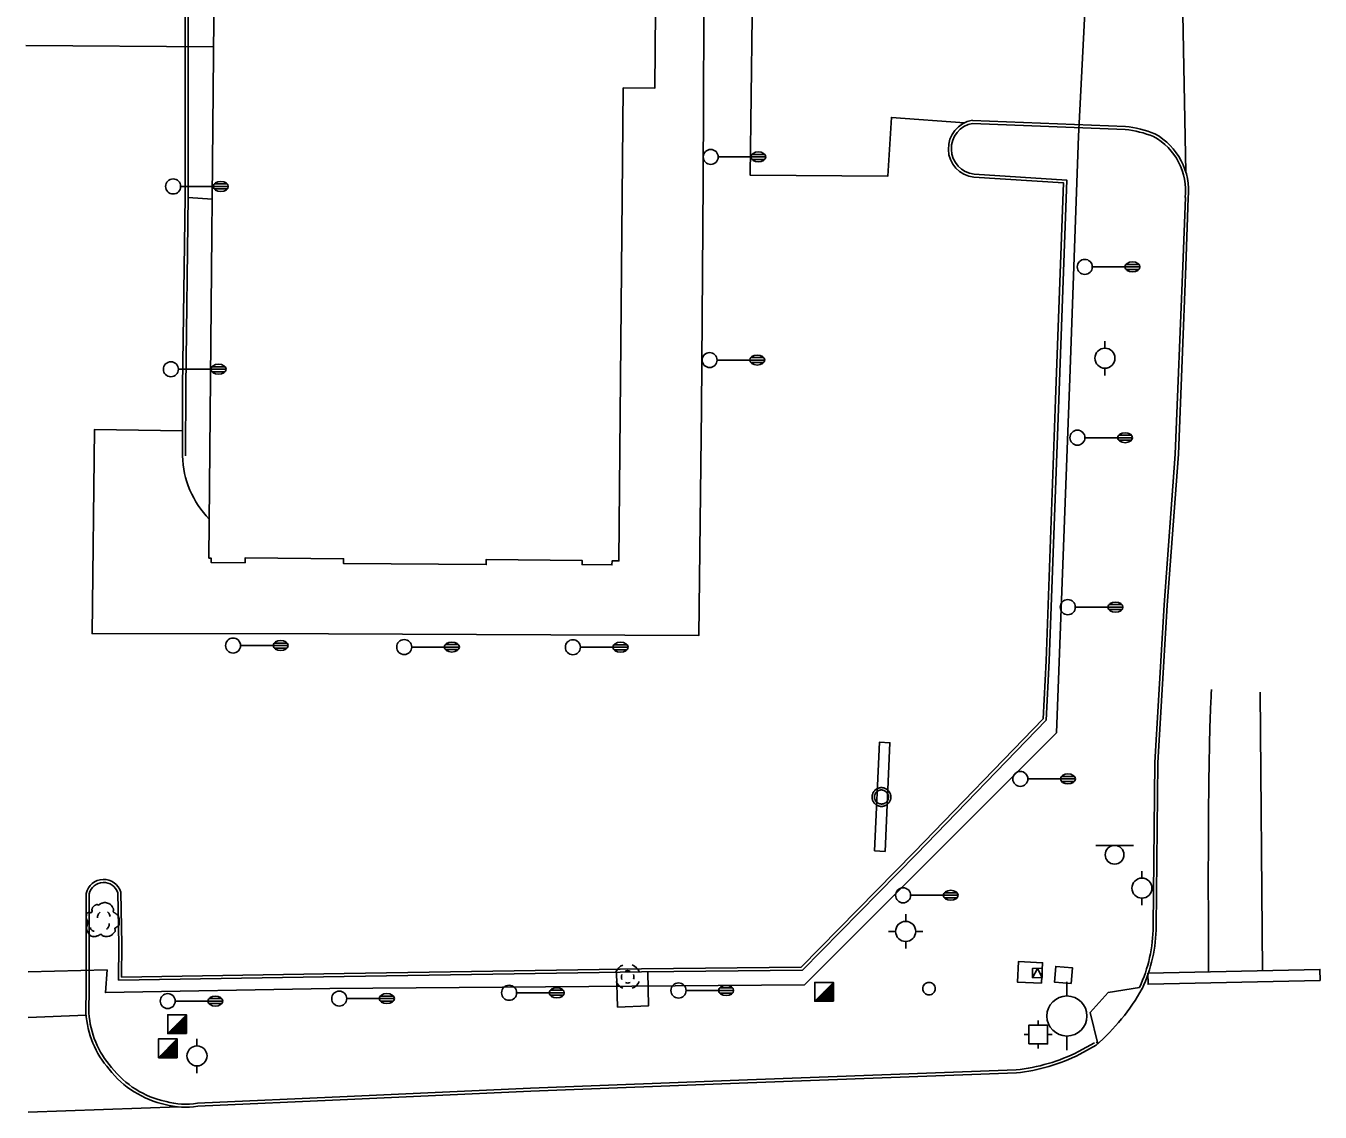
# Model space of a CAD drawing. Extents: x 2145380 to 2157287, y 139568 to 149130.
# Drawn here: x 2145382.3 to 2145640.5, y 143175.6 to 143392.3 of the extents above; entities that cross this region are included whole.
import ezdxf

# ---------------------------------------------------------------- set-up
doc = ezdxf.new("R2010")
doc.units = 0
for name, color, linetype in [('TOPO_Asphalt', 7, 'Continuous'), ('TOPO_Building', 7, 'Continuous'), ('TOPO_Concrete', 7, 'Continuous'), ('TOPO_Curb Back', 7, 'Continuous'), ('TOPO_DRAIN_Manhole', 7, 'Continuous'), ('TOPO_Fence', 7, 'Continuous'), ('TOPO_Light Pole', 7, 'Continuous'), ('TOPO_Misc', 7, 'Continuous'), ('TOPO_Misc Line', 7, 'Continuous'), ('TOPO_Power Pole', 7, 'Continuous'), ('TOPO_Sidewalk', 7, 'Continuous'), ('TOPO_Sign', 7, 'Continuous'), ('TOPO_Traffic Signal', 7, 'Continuous'), ('TOPO_Tree', 7, 'Continuous'), ('TOPO_Water Fire Hydrant', 7, 'Continuous')]:
    doc.layers.add(name, color=color, linetype=linetype)

# ---------------------------------------------------------------- blocks, each defined once
blk = doc.blocks.new('MHEXST')
at = {"layer": 'TOPO_DRAIN_Manhole'}
for centre, radius, start, end in [((-0.1, 0.3), 12.7, 112.9748, 158.2636), ((-0.1, 0.1), 6.35, 157.9722, 204.161), ((-0.1, 0.1), 6.35, 66.1941, 113.691), ((-0.1, 0.3), 12.7, 22.0744, 68.6991), ((-0.1, 0.1), 6.35, 336.8023, 21.4046), ((-0.1, 0.3), 12.7, 202.6921, 248.1938), ((-0.1, 0.1), 6.35, 248.5791, 293.1995), ((-0.1, 0.3), 12.7, 291.7963, 337.3032)]:
    blk.add_arc(centre, radius, start, end, dxfattribs=at)
blk = doc.blocks.new('FIRHYD')
at = {"layer": 'TOPO_Water Fire Hydrant'}
for p, q in [((0, 10.2), (0, 17.3)), ((10.2, 0), (17.3, 0)), ((-10.2, 0), (-17.3, 0)), ((0, -10.2), (0, -17.3))]:
    blk.add_line(p, q, dxfattribs=at)
blk.add_circle((0, 0), 10.2, dxfattribs=at)
blk = doc.blocks.new('TRFSIG')
at = {"layer": 'TOPO_Traffic Signal'}
for p, q in [((0.04, 4.66), (0.04, 7.04)), ((-4.7, -0.09), (-7.08, -0.09)), ((0.04, -4.83), (0.04, -7.22)), ((4.79, -0.09), (7.17, -0.09))]:
    blk.add_line(p, q, dxfattribs=at)
blk.add_lwpolyline([(-4.7, -4.85), (4.81, -4.83), (4.79, 4.67), (-4.72, 4.66), (-4.7, -4.85)], dxfattribs=at)
blk = doc.blocks.new('POST')
at = {"layer": 'TOPO_Misc'}
for start, end in [(89.99996, 180.00004), (179.99996, 270.00004), (359.99996, 90.00004), (269.99996, 0.00004)]:
    blk.add_arc((-0.01, 0.03), 3.16, start, end, dxfattribs=at)
blk = doc.blocks.new('POWPOL')
at = {"layer": 'TOPO_Power Pole'}
for p, q in [((0, 10.16), (0, 17.34)), ((0, -10.16), (0, -17.34))]:
    blk.add_line(p, q, dxfattribs=at)
blk.add_circle((0, 0), 10.16, dxfattribs=at)
blk = doc.blocks.new('LP')
at = {"layer": 'TOPO_Light Pole'}
blk.add_line((3.81, 0), (20.32, 0), dxfattribs=at)
for points in [[(20.32, 0), (27.94, 0)], [(20.32, 0), (23.5, 0)], [(20.83, 1.27), (27.43, 1.27)], [(20.83, 1.27), (23.5, 1.27)], [(23.71, 1.27), (27.43, 1.27)], [(23.71, 0), (27.94, 0)], [(20.83, -1.27), (27.43, -1.27)], [(20.83, -1.27), (23.5, -1.27)], [(23.71, -1.27), (27.43, -1.27)]]:
    blk.add_lwpolyline(points, dxfattribs=at)
blk.add_circle((0, 0), 3.81, dxfattribs=at)
blk.add_ellipse((24.13, 0), major_axis=(3.81, 0), ratio=0.666667, dxfattribs=at)
blk = doc.blocks.new('TREE')
at = {"layer": 'TOPO_Tree'}
for points in [[(-14.1, -0.4), (-14.2, 0.5), (-14.4, 1.4), (-14.6, 2.3), (-14.8, 3.2), (-15.5, 4), (-15.7, 4.9), (-15.8, 5.6), (-15.7, 6.3), (-15.7, 7), (-15.6, 7.9), (-15.7, 8.8), (-15.1, 9.7), (-14.6, 10.4), (-13.8, 10.5), (-13, 10.7), (-12.2, 11), (-11.1, 10), (-10.4, 10.7), (-9.4, 11.7), (-10.3, 13.3), (-9.8, 14.4), (-9.6, 15.1), (-9.3, 15.9), (-8.8, 16.5), (-8.2, 17.3), (-7.5, 17.7), (-6.7, 18.1), (-6.1, 18.4), (-5.6, 18.6), (-5.1, 18.7), (-4.5, 18.7), (-4, 18.5), (-3.5, 18.1)], [(-3.5, 17.6), (-3.1, 18.3), (-2.6, 18.8), (-1.9, 19.2), (-1, 19.7), (-0.2, 20), (0.7, 20.2), (1.6, 20.5), (2.5, 20.8), (3.4, 20.8), (4.1, 20.7), (4.8, 20.5), (5.5, 20.2), (6.4, 19.9), (7.3, 19.7), (8.2, 19.2), (9.4, 18.4), (10, 17.2), (10.8, 16), (11.2, 15.3), (11.6, 14.6), (11.9, 13.9), (12.2, 13.1), (11.4, 12), (11.9, 11.2), (12, 11), (12.2, 10.9), (12.4, 10.7), (12.9, 10.4), (13.5, 10), (14, 9.7), (14.7, 9.2), (15.4, 8.7), (16.1, 8.1), (16.7, 7.5), (16.9, 6.7), (17.1, 6), (17.6, 4.4), (17.7, 2.8), (17.7, 1.2), (17.7, -0.2), (17.8, -2.2), (16.6, -3), (15.5, -3.8), (14.3, -4.6), (13.2, -5.3)], [(13.2, -5.3), (13.3, -5.8), (13.4, -6.3), (13.4, -6.7), (13.8, -8.5), (12.2, -10), (10.8, -11.5), (10, -12.3), (9.1, -12.8), (8.2, -13.1), (6, -13.8), (3.3, -13.6), (1.3, -13.1), (0.5, -12.9), (-0.1, -11.4), (-0.8, -11.5), (-2, -11.6), (-3.3, -12.8), (-4.5, -13.1), (-6.1, -13.5), (-7.8, -14), (-9.3, -13.6), (-11.4, -13.1), (-12.8, -11.4), (-14.1, -9.4), (-15.3, -7.3), (-15.6, -5.1), (-15.1, -3), (-14.9, -1.9), (-13.9, -0.8), (-13.5, 0.1)], [(-4.2, 5.1), (-4.5, 6.1), (-4.3, 7.2), (-3.8, 8.2), (-3.3, 9.3), (-2.7, 10.3), (-1.6, 11)], [(5.9, 11.2), (6.5, 10.7), (7, 10.2), (7.4, 9.5), (7.9, 8.6), (8.3, 7.6), (8.5, 6.6)], [(-11.4, -4.5), (-11.5, -5.4), (-11, -6.3), (-10.1, -7.2), (-9.3, -8), (-8.5, -8.3), (-7.7, -8.1)], [(4.8, -6.3), (5.7, -5.7), (6.3, -4.9), (6.8, -3.9), (7.4, -2.8), (7.6, -1.7), (7.5, -0.6)]]:
    blk.add_open_spline(points, degree=3, dxfattribs=at)

msp = doc.modelspace()

# ---------------------------------------------------------------- linework, layer by layer
at = {"layer": 'TOPO_Asphalt'}
for p, q in [((2145612.92, 143403.35), (2145613.67, 143363.16)), ((2145394.29, 143194.94), (2145382.73, 143194.53)), ((2145412.78, 143176.66), (2145382.77, 143175.62))]:
    msp.add_line(p, q, dxfattribs=at)
msp.add_lwpolyline([(2145569.54, 143373), (2145554.93, 143374.06), (2145554.25, 143362.38), (2145526.73, 143362.57), (2145527.36, 143410.11), (2145517.58, 143409.74), (2145517.36, 143361.13), (2145517.05, 143316.02), (2145516.54, 143270.74), (2145442.68, 143271.05), (2145395.48, 143271.11), (2145395.97, 143311.8), (2145413.54, 143311.54)], dxfattribs=at)
for centre, radius, start, end in [((2145432.15, 143306.99), 18.62, 181.3519, 224.5496), ((2145567.74, 143221.2), 42.71, 310.9813, 330.6378)]:
    msp.add_arc(centre, radius, start, end, dxfattribs=at)
at = {"layer": 'TOPO_Building'}
msp.add_lwpolyline([(2145418.81, 143286.16), (2145420.03, 143422.55), (2145458.46, 143422.2), (2145458.87, 143468.46), (2145495.22, 143468.13), (2145494.8, 143421.76), (2145501.63, 143421.7), (2145501.53, 143411.04), (2145508, 143410.98), (2145507.72, 143379.91), (2145501.43, 143379.96), (2145500.59, 143285.6), (2145499.21, 143285.61), (2145499.2, 143284.8), (2145493.24, 143284.85), (2145493.24, 143285.7), (2145474.12, 143285.88), (2145474.11, 143284.85), (2145445.64, 143285.1), (2145445.65, 143286.03), (2145426.02, 143286.2), (2145426.02, 143285.23), (2145419.23, 143285.29), (2145419.24, 143286.16)], close=True, dxfattribs=at)
at = {"layer": 'TOPO_Concrete'}
for points in [[(2145584.87, 143201.32), (2145580.07, 143201.56), (2145580.28, 143205.67), (2145585.08, 143205.42), (2145584.87, 143201.32)], [(2145500.12, 143203.51), (2145500.31, 143196.57), (2145506.46, 143196.81), (2145506.36, 143203.6)], [(2145590.8, 143201.31), (2145587.46, 143201.57), (2145587.71, 143204.68), (2145591.04, 143204.42), (2145590.8, 143201.31)]]:
    msp.add_lwpolyline(points, dxfattribs=at)
at = {"layer": 'TOPO_Curb Back'}
for points in [[(2145458.51, 143427.42), (2145413.94, 143428.03), (2145414.05, 143396.25), (2145414.07, 143358.27), (2145413.56, 143320.36), (2145413.53, 143306.55)], [(2145458.5, 143426.82), (2145414.54, 143427.42), (2145414.65, 143396.25), (2145414.67, 143358.27), (2145414.16, 143320.36), (2145414.13, 143306.55)], [(2145601.6, 143372.27), (2145571.1, 143373.49)], [(2145601.55, 143371.68), (2145571.14, 143372.89)], [(2145571.45, 143362.74), (2145589.91, 143361.56), (2145588.3, 143317.76), (2145586.41, 143265.66), (2145585.78, 143253.84), (2145559.92, 143227.06), (2145537.18, 143203.96), (2145505.1, 143203.59), (2145445.76, 143202.66), (2145400.78, 143201.98), (2145400.83, 143209.05), (2145400.62, 143219.4)], [(2145571.4, 143362.15), (2145589.29, 143361), (2145587.7, 143317.78), (2145585.81, 143265.69), (2145585.2, 143254.1), (2145559.49, 143227.48), (2145536.92, 143204.56), (2145505.09, 143204.19), (2145445.75, 143203.26), (2145401.39, 143202.58), (2145401.43, 143209.06), (2145401.22, 143219.5)], [(2145607.13, 143212.72), (2145607.5, 143245.35), (2145609.33, 143276.83), (2145611.57, 143306.91), (2145613.05, 143344.39), (2145613.57, 143358.1)], [(2145607.73, 143212.72), (2145608.1, 143245.33), (2145609.93, 143276.79), (2145612.17, 143306.87), (2145613.65, 143344.37), (2145614.16, 143358.06)], [(2145394.32, 143219.25), (2145394.33, 143200.43), (2145394.26, 143195.4)], [(2145394.92, 143219.18), (2145394.93, 143200.43), (2145394.86, 143195.41)], [(2145592.23, 143187.7), (2145595.46, 143189.48)], [(2145592.51, 143187.17), (2145595.75, 143188.95)], [(2145416.51, 143177.38), (2145446.38, 143178.71), (2145482.97, 143180.42), (2145526.25, 143182.06), (2145579.82, 143184.05)], [(2145416.57, 143176.79), (2145446.41, 143178.11), (2145482.99, 143179.82), (2145526.27, 143181.46), (2145579.86, 143183.45)]]:
    msp.add_lwpolyline(points, dxfattribs=at)
for centre, radius, start, end in [((2145572.02, 143367.84), 5.73, 99.2446, 263.7708), ((2145572.02, 143367.84), 5.13, 99.903, 263.6245), ((2145598.81, 143348.3), 23.54, 69.0288, 83.3018), ((2145598.81, 143348.3), 24.14, 68.9273, 83.3571), ((2145601.14, 143359.37), 13.09, 354.2189, 61.0137), ((2145601.14, 143359.37), 12.49, 354.1327, 60.8243), ((2145397.8, 143218.48), 3.57, 16.6262, 167.513), ((2145397.8, 143218.48), 2.97, 18.1288, 166.2986), ((2145577.99, 143212.78), 29.14, 335.0902, 359.8847), ((2145577.99, 143212.78), 29.74, 335.0902, 359.8793), ((2145413.02, 143196.59), 18.8, 183.6312, 221.3374), ((2145413.02, 143196.59), 18.2, 183.705, 221.3928), ((2145575.95, 143220.12), 36.28, 276.1247, 296.676), ((2145575.95, 143220.12), 36.88, 276.092, 296.6931), ((2145414.21, 143196.12), 19.42, 217.975, 257.7731), ((2145414.21, 143196.12), 18.82, 217.9214, 257.8229), ((2145414.16, 143191.96), 14.76, 254.5877, 279.1357), ((2145414.16, 143191.96), 15.36, 254.651, 279.0056)]:
    msp.add_arc(centre, radius, start, end, dxfattribs=at)
at = {"layer": 'TOPO_Fence'}
msp.add_line((2145419.72, 143388.16), (2145382.29, 143388.41), dxfattribs=at)
msp.add_lwpolyline([(2145594.3, 143423.8), (2145593.75, 143398.97), (2145592.25, 143370.36), (2145590.54, 143322.01), (2145587.87, 143251.32), (2145537.63, 143201.03), (2145442.91, 143200.28), (2145398.16, 143199.48), (2145398.48, 143204.01), (2145382.71, 143203.63)], dxfattribs=at)
at = {"layer": 'TOPO_Misc'}
for p, q in [((2145539.64, 143197.74), (2145543.38, 143201.49)), ((2145542.41, 143200.52), (2145543.38, 143200.52)), ((2145542.6, 143200.71), (2145543.38, 143200.71)), ((2145542.79, 143200.9), (2145543.38, 143200.9)), ((2145542.98, 143201.08), (2145543.38, 143201.08)), ((2145543.17, 143201.27), (2145543.38, 143201.27)), ((2145543.35, 143201.46), (2145543.38, 143201.46)), ((2145539.8, 143197.91), (2145543.39, 143197.91)), ((2145539.99, 143198.1), (2145543.39, 143198.1)), ((2145540.17, 143198.28), (2145543.39, 143198.28)), ((2145540.36, 143198.47), (2145543.39, 143198.47)), ((2145540.55, 143198.65), (2145543.39, 143198.65)), ((2145540.74, 143198.84), (2145543.39, 143198.84)), ((2145540.93, 143199.03), (2145543.39, 143199.03)), ((2145541.11, 143199.21), (2145543.38, 143199.21)), ((2145541.3, 143199.41), (2145543.38, 143199.41)), ((2145541.48, 143199.59), (2145543.38, 143199.59)), ((2145541.67, 143199.77), (2145543.38, 143199.77)), ((2145541.86, 143199.96), (2145543.38, 143199.96)), ((2145542.04, 143200.15), (2145543.38, 143200.15)), ((2145542.23, 143200.34), (2145543.38, 143200.34)), ((2145410.58, 143191.3), (2145414.32, 143195.05)), ((2145412.04, 143192.77), (2145414.32, 143192.77)), ((2145412.24, 143192.96), (2145414.32, 143192.96)), ((2145412.42, 143193.15), (2145414.32, 143193.15)), ((2145412.6, 143193.33), (2145414.32, 143193.33)), ((2145412.79, 143193.52), (2145414.32, 143193.52)), ((2145412.98, 143193.71), (2145414.32, 143193.71)), ((2145413.17, 143193.9), (2145414.32, 143193.9)), ((2145413.35, 143194.08), (2145414.32, 143194.08)), ((2145413.54, 143194.27), (2145414.32, 143194.27)), ((2145413.73, 143194.46), (2145414.32, 143194.46)), ((2145413.91, 143194.64), (2145414.32, 143194.64)), ((2145414.1, 143194.83), (2145414.32, 143194.83)), ((2145414.29, 143195.01), (2145414.32, 143195.01)), ((2145408.75, 143186.48), (2145412.48, 143190.23)), ((2145410.74, 143191.46), (2145414.32, 143191.46)), ((2145410.93, 143191.66), (2145414.32, 143191.66)), ((2145411.11, 143191.84), (2145414.32, 143191.84)), ((2145411.3, 143192.03), (2145414.32, 143192.03)), ((2145411.48, 143192.21), (2145414.32, 143192.21)), ((2145411.67, 143192.4), (2145414.32, 143192.4)), ((2145411.86, 143192.59), (2145414.32, 143192.59)), ((2145412.45, 143190.19), (2145412.48, 143190.19)), ((2145409.84, 143187.58), (2145412.49, 143187.58)), ((2145410.03, 143187.77), (2145412.49, 143187.77)), ((2145410.21, 143187.95), (2145412.48, 143187.95)), ((2145410.4, 143188.14), (2145412.48, 143188.14)), ((2145410.59, 143188.32), (2145412.48, 143188.32)), ((2145410.77, 143188.51), (2145412.48, 143188.51)), ((2145410.96, 143188.7), (2145412.48, 143188.7)), ((2145411.14, 143188.88), (2145412.48, 143188.88)), ((2145411.33, 143189.07), (2145412.48, 143189.07)), ((2145411.51, 143189.25), (2145412.48, 143189.25)), ((2145411.71, 143189.44), (2145412.48, 143189.44)), ((2145411.9, 143189.63), (2145412.48, 143189.63)), ((2145412.08, 143189.82), (2145412.48, 143189.82)), ((2145412.27, 143190.01), (2145412.48, 143190.01)), ((2145408.9, 143186.64), (2145412.49, 143186.64)), ((2145409.09, 143186.83), (2145412.49, 143186.83)), ((2145409.27, 143187.01), (2145412.49, 143187.01)), ((2145409.46, 143187.2), (2145412.49, 143187.2)), ((2145409.65, 143187.39), (2145412.49, 143187.39))]:
    msp.add_line(p, q, dxfattribs=at)
for points in [[(2145583.11, 143202.44), (2145584.98, 143202.45), (2145584.98, 143204.32), (2145583.11, 143204.31), (2145583.11, 143202.44), (2145584.05, 143204.31), (2145584.98, 143202.45)], [(2145543.39, 143197.75), (2145543.38, 143201.49), (2145539.64, 143201.49), (2145539.64, 143197.74), (2145543.39, 143197.75)], [(2145414.32, 143191.31), (2145414.32, 143195.05), (2145410.57, 143195.05), (2145410.58, 143191.3), (2145414.32, 143191.31)], [(2145412.49, 143186.48), (2145412.48, 143190.23), (2145408.74, 143190.22), (2145408.75, 143186.48), (2145412.49, 143186.48)]]:
    msp.add_lwpolyline(points, dxfattribs=at)
at = {"layer": 'TOPO_Misc Line'}
msp.add_line((2145628.97, 143203.83), (2145628.52, 143259.44), dxfattribs=at)
msp.add_lwpolyline([(2145640.45, 143201.89), (2145606.15, 143201.13), (2145606.1, 143203.32), (2145640.4, 143204.08)], close=True, dxfattribs=at)
msp.add_open_spline([(2145618.76, 143259.93), (2145618.65, 143257.46), (2145618.55, 143254.99), (2145618.45, 143252.52), (2145618.38, 143248.36), (2145618.29, 143244.2), (2145618.24, 143240.03), (2145618.19, 143235.87), (2145618.18, 143231.71), (2145618.15, 143227.55), (2145618.15, 143219.56), (2145618.16, 143211.57), (2145618.16, 143203.59)], degree=3, dxfattribs=at)
at = {"layer": 'TOPO_Power Pole'}
for points in [[(2145551.08, 143238.49), (2145551.09, 143238.62), (2145551.1, 143238.75), (2145551.12, 143238.88), (2145551.16, 143239.01), (2145551.2, 143239.13), (2145551.25, 143239.26), (2145551.31, 143239.38), (2145551.37, 143239.49), (2145551.45, 143239.6), (2145551.53, 143239.7), (2145551.62, 143239.8), (2145551.72, 143239.89), (2145551.82, 143239.98), (2145551.93, 143240.06), (2145552.05, 143240.12), (2145552.16, 143240.18), (2145552.28, 143240.23), (2145552.4, 143240.28), (2145552.54, 143240.31), (2145552.67, 143240.33), (2145552.8, 143240.36), (2145552.93, 143240.36), (2145553.06, 143240.36), (2145553.19, 143240.34), (2145553.32, 143240.33), (2145553.45, 143240.29), (2145553.58, 143240.25), (2145553.7, 143240.2), (2145553.82, 143240.15), (2145553.94, 143240.08), (2145554.05, 143240.01), (2145554.15, 143239.93), (2145554.25, 143239.84), (2145554.34, 143239.75), (2145554.43, 143239.64), (2145554.5, 143239.53), (2145554.57, 143239.43), (2145554.64, 143239.31), (2145554.69, 143239.18), (2145554.74, 143239.06), (2145554.77, 143238.93), (2145554.8, 143238.8), (2145554.81, 143238.67), (2145554.82, 143238.54), (2145554.82, 143238.42), (2145554.81, 143238.28), (2145554.79, 143238.15), (2145554.76, 143238.02), (2145554.73, 143237.89), (2145554.68, 143237.77), (2145554.62, 143237.65), (2145554.57, 143237.53), (2145554.49, 143237.43), (2145554.41, 143237.32), (2145554.32, 143237.21), (2145554.23, 143237.12), (2145554.13, 143237.04), (2145554.02, 143236.96), (2145553.91, 143236.88), (2145553.8, 143236.82), (2145553.68, 143236.77), (2145553.55, 143236.72), (2145553.42, 143236.68), (2145553.3, 143236.65), (2145553.17, 143236.63), (2145553.04, 143236.62), (2145552.91, 143236.62), (2145552.78, 143236.63), (2145552.65, 143236.64), (2145552.51, 143236.67), (2145552.39, 143236.71), (2145552.27, 143236.75), (2145552.14, 143236.8), (2145552.02, 143236.87), (2145551.91, 143236.93), (2145551.8, 143237.02), (2145551.7, 143237.1), (2145551.61, 143237.19), (2145551.52, 143237.29), (2145551.44, 143237.4), (2145551.36, 143237.51), (2145551.3, 143237.62), (2145551.24, 143237.74), (2145551.19, 143237.87), (2145551.15, 143237.99), (2145551.12, 143238.11), (2145551.1, 143238.25), (2145551.09, 143238.38), (2145551.08, 143238.49)], [(2145551.55, 143238.49), (2145551.55, 143238.6), (2145551.57, 143238.72), (2145551.59, 143238.83), (2145551.63, 143238.93), (2145551.67, 143239.04), (2145551.72, 143239.15), (2145551.78, 143239.24), (2145551.84, 143239.34), (2145551.91, 143239.43), (2145552, 143239.51), (2145552.08, 143239.59), (2145552.18, 143239.65), (2145552.27, 143239.71), (2145552.38, 143239.76), (2145552.48, 143239.81), (2145552.59, 143239.84), (2145552.7, 143239.87), (2145552.81, 143239.89), (2145552.93, 143239.89), (2145553.04, 143239.89), (2145553.15, 143239.88), (2145553.27, 143239.86), (2145553.38, 143239.82), (2145553.48, 143239.78), (2145553.59, 143239.74), (2145553.69, 143239.68), (2145553.78, 143239.62), (2145553.88, 143239.54), (2145553.96, 143239.47), (2145554.03, 143239.38), (2145554.1, 143239.28), (2145554.16, 143239.19), (2145554.22, 143239.09), (2145554.27, 143238.98), (2145554.3, 143238.88), (2145554.33, 143238.77), (2145554.35, 143238.65), (2145554.35, 143238.54), (2145554.35, 143238.43), (2145554.35, 143238.32), (2145554.32, 143238.2), (2145554.3, 143238.09), (2145554.26, 143237.98), (2145554.21, 143237.88), (2145554.16, 143237.78), (2145554.1, 143237.68), (2145554.03, 143237.59), (2145553.95, 143237.51), (2145553.87, 143237.43), (2145553.78, 143237.35), (2145553.68, 143237.29), (2145553.59, 143237.23), (2145553.47, 143237.18), (2145553.37, 143237.15), (2145553.25, 143237.12), (2145553.15, 143237.1), (2145553.03, 143237.09), (2145552.93, 143237.09), (2145552.81, 143237.1), (2145552.7, 143237.11), (2145552.58, 143237.13), (2145552.47, 143237.17), (2145552.37, 143237.21), (2145552.27, 143237.27), (2145552.17, 143237.33), (2145552.08, 143237.4), (2145551.99, 143237.47), (2145551.91, 143237.56), (2145551.83, 143237.64), (2145551.77, 143237.74), (2145551.72, 143237.83), (2145551.67, 143237.94), (2145551.62, 143238.05), (2145551.59, 143238.16), (2145551.57, 143238.27), (2145551.55, 143238.38), (2145551.55, 143238.49)]]:
    msp.add_lwpolyline(points, dxfattribs=at)
at = {"layer": 'TOPO_Sidewalk'}
msp.add_line((2145414.66, 143358.13), (2145419.45, 143357.78), dxfattribs=at)
msp.add_lwpolyline([(2145604.42, 143200.5), (2145598.19, 143199.46), (2145594.59, 143195.47), (2145596.13, 143189.28), (2145595.85, 143189.66)], dxfattribs=at)
at = {"layer": 'TOPO_Sign'}
msp.add_lwpolyline([(2145551.59, 143227.73), (2145552.56, 143249.4), (2145554.65, 143249.31), (2145553.67, 143227.64)], close=True, dxfattribs=at)
for points in [[(2145595.71, 143228.84), (2145603.2, 143228.84)], [(2145599.46, 143228.84), (2145599.46, 143228.84)], [(2145597.59, 143226.97), (2145597.59, 143226.97)], [(2145601.33, 143226.97), (2145601.33, 143226.97)], [(2145599.46, 143225.1), (2145599.46, 143225.1)]]:
    msp.add_lwpolyline(points, dxfattribs=at)
for start, end in [(90, 180), (360, 90), (180, 270), (270, 0)]:
    msp.add_arc((2145599.46, 143226.97), 1.87, start, end, dxfattribs=at)

# ---------------------------------------------------------------- block references
at = {"layer": 'TOPO_DRAIN_Manhole', "xscale": 0.19685000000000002, "yscale": 0.19685000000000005}
msp.add_blockref('MHEXST', (2145502.34, 143202.6), dxfattribs=at)
at = {"layer": 'TOPO_Light Pole', "xscale": 0.39370000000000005, "yscale": 0.3937000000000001}
for p in [(2145518.89, 143366.19), (2145411.66, 143360.3), (2145593.51, 143344.25), (2145518.67, 143325.67), (2145411.21, 143323.83), (2145592.04, 143310.18), (2145590.12, 143276.37), (2145423.61, 143268.71), (2145457.75, 143268.41), (2145491.4, 143268.37), (2145580.65, 143242.1), (2145557.27, 143218.88), (2145478.68, 143199.43), (2145512.47, 143199.89), (2145410.58, 143197.78), (2145444.79, 143198.27)]:
    msp.add_blockref('LP', p, dxfattribs=at)
at = {"layer": 'TOPO_Misc', "xscale": 0.39370000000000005, "yscale": 0.3937000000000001}
msp.add_blockref('POST', (2145562.45, 143200.26), dxfattribs=at)
at = {"layer": 'TOPO_Power Pole'}
for p, xscale, yscale in [((2145597.53, 143326.03), 0.19685000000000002, 0.19685000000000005), ((2145604.91, 143220.31), 0.19685000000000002, 0.19685000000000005), ((2145589.95, 143194.8), 0.39370000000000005, 0.3937000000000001), ((2145416.42, 143186.84), 0.19685000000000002, 0.19685000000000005)]:
    msp.add_blockref('POWPOL', p, dxfattribs=dict(at, xscale=xscale, yscale=yscale))
at = {"layer": 'TOPO_Traffic Signal', "xscale": 0.39370000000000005, "yscale": 0.3937000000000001}
msp.add_blockref('TRFSIG', (2145584.19, 143191.13), dxfattribs=at)
at = {"layer": 'TOPO_Tree', "xscale": 0.19685000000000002, "yscale": 0.19685000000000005}
msp.add_blockref('TREE', (2145397.43, 143213.35), dxfattribs=at)
at = {"layer": 'TOPO_Water Fire Hydrant', "xscale": 0.19685000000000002, "yscale": 0.19685000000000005}
msp.add_blockref('FIRHYD', (2145557.78, 143211.68), dxfattribs=at)

doc.saveas('drawing.dxf')
